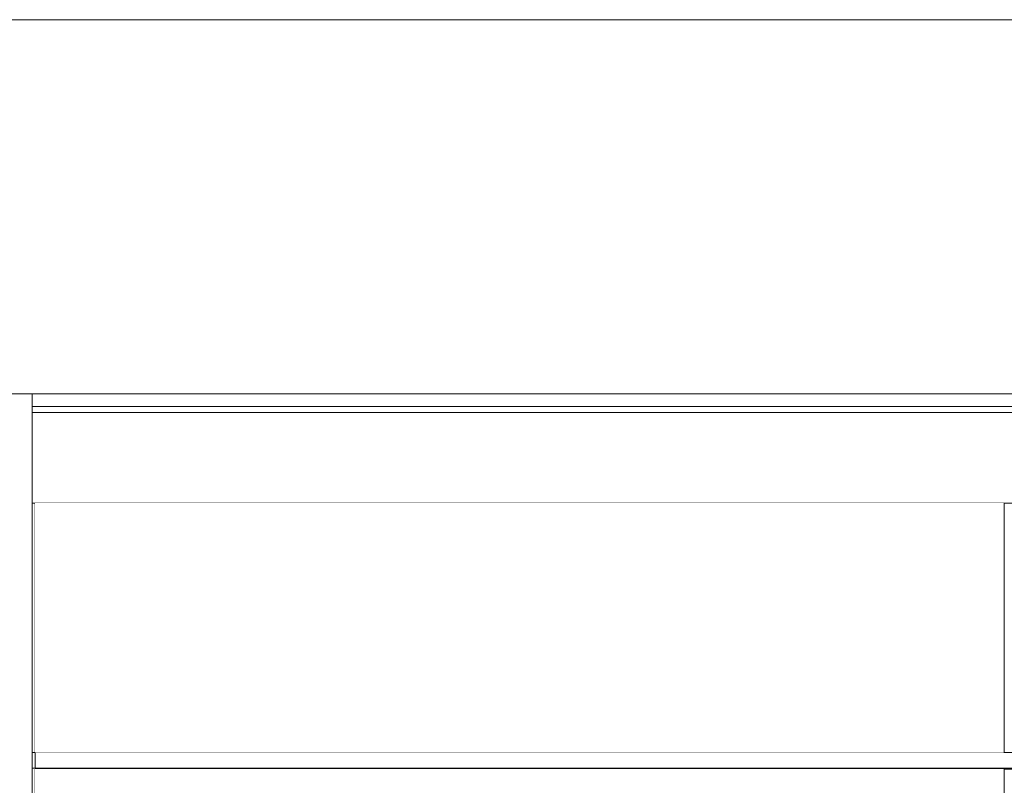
# Model space of a CAD drawing. Header units: millimetres. Extents: x -30280 to 309309, y -17460 to 4378.
# Tile 676 of 1056: x 200765 to 203921, y -7415 to -4960. Entities that reach past the tile are written whole.
import ezdxf

# ---------------------------------------------------------------- set-up
doc = ezdxf.new("R2010")
doc.units = ezdxf.units.MM
doc.header["$MEASUREMENT"] = 0
doc.linetypes.add('Wipeout_Contour', pattern=[1000, 0, -1000])
for name, color, linetype in [('07_CR_Cel Ras pladur', 7, 'Continuous'), ('10_ESTR_Fotjats', 7, 'Continuous'), ('12_FAÇ_Façana', 7, 'Continuous'), ('Nuevo_07_CR_Cel Ras_lames', 7, 'Continuous'), ('Nuevo_08_E_Envans secs', 7, 'Continuous')]:
    doc.layers.add(name, color=color, linetype=linetype)
for name, color, linetype, lineweight in [('07_CR_Cel Ras pladur_Pluma_Nº__1', 7, 'Continuous', 5), ('10_ESTR_Fotjats_Pluma_Nº__1', 7, 'Continuous', 5), ('12_FAÇ_Façana_Pluma_Nº__47', 7, 'Continuous', 20), ('12_FAÇ_Façana_Pluma_Nº__7', 7, 'Continuous', 5), ('Nuevo_07_CR_Cel Ras_lames_Pluma_Nº__1', 7, 'Continuous', 5), ('Nuevo_08_E_Envans secs_Pluma_Nº__47', 7, 'Continuous', 20)]:
    doc.layers.add(name, color=color, linetype=linetype, lineweight=lineweight)

# ---------------------------------------------------------------- blocks, each defined once
blk = doc.blocks.new('Elem Sección_13_5', base_point=(181934.4, -13460))
at = {"color": 254, "linetype": 'Wipeout_Contour', "lineweight": 0, "ltscale": 787760.589062}
blk.add_wipeout([(183735.5, -6160), (209985.2, -6160), (209985.2, -4960), (183735.5, -4960)], dxfattribs=at).dxf.layer = '12_FAÇ_Façana'
at = {"layer": '12_FAÇ_Façana_Pluma_Nº__47', "color": 7, "linetype": 'Continuous', "lineweight": 20}
blk.add_line((183735.5, -4960), (209985.2, -4960), dxfattribs=at)
blk = doc.blocks.new('Elem Sección_53_5', base_point=(181934.4, -13460))
at = {"layer": '10_ESTR_Fotjats_Pluma_Nº__1', "color": 7, "linetype": 'Continuous', "lineweight": 5}
for p, q in [((211190.4, -6160), (200804.7, -6160)), ((211190.4, -6200), (200804.7, -6200)), ((211190.4, -6220), (200804.7, -6220)), ((200814.7, -6510), (200804.7, -6510)), ((211190.4, -6510), (200814.7, -6510))]:
    blk.add_line(p, q, dxfattribs=at)
blk = doc.blocks.new('Elem Sección_56_5', base_point=(181934.4, -13460))
at = {"layer": '12_FAÇ_Façana_Pluma_Nº__7', "color": 7, "linetype": 'Continuous', "lineweight": 5}
for p, q in [((200804.7, -6160), (200734.7, -6160)), ((200724.7, -6510), (200724.7, -7310)), ((200814.7, -6510), (200814.7, -7310))]:
    blk.add_line(p, q, dxfattribs=at)
at = {"layer": '12_FAÇ_Façana_Pluma_Nº__7', "color": 7, "linetype": 'Continuous', "lineweight": 5, "flags": 128}
for points in [[(200734.7, -6160), (200734.7, -6200), (200734.7, -6220), (200734.7, -6510), (200734.7, -7310), (200734.7, -7360), (200734.7, -7710)], [(200804.7, -6160), (200804.7, -6200), (200804.7, -6220), (200804.7, -6510), (200804.7, -7310), (200804.7, -7360), (200804.7, -7710)], [(200724.7, -7363), (200724.7, -7688), (200724.7, -7710)], [(200814.7, -7363), (200814.7, -7688), (200814.7, -7710)], [(200814.7, -7710), (200804.7, -7710), (200734.7, -7710), (200724.7, -7710)]]:
    blk.add_lwpolyline(points, dxfattribs=at)
blk = doc.blocks.new('Elem Sección_63_5', base_point=(181934.4, -13460))
at = {"layer": '07_CR_Cel Ras pladur_Pluma_Nº__1', "color": 7, "linetype": 'Continuous', "lineweight": 5}
for p, q in [((200814.7, -7310), (200814.7, -7360)), ((210211.8, -7363), (200814.7, -7363))]:
    blk.add_line(p, q, dxfattribs=at)
at = {"layer": '07_CR_Cel Ras pladur_Pluma_Nº__1', "color": 7, "linetype": 'Continuous', "lineweight": 5, "flags": 128}
blk.add_lwpolyline([(206204.6, -7310), (205904.6, -7310), (205604.6, -7310), (205304.6, -7310), (205004.6, -7310), (204704.6, -7310), (204404.6, -7310), (204104.6, -7310), (203804.6, -7310), (203504.6, -7310), (203204.6, -7310), (202904.6, -7310), (202604.6, -7310), (202304.6, -7310), (202004.6, -7310), (201704.6, -7310), (201404.6, -7310), (201104.6, -7310), (200814.7, -7310)], dxfattribs=at)
blk = doc.blocks.new('Elem Sección_339_5', base_point=(181934.4, -13460))
at = {"color": 254, "linetype": 'Wipeout_Contour', "lineweight": 0, "ltscale": 809945.659472}
blk.add_wipeout([(200814.7, -7310), (203921.5, -7310), (203921.5, -6510), (200814.7, -6510)], dxfattribs=at).dxf.layer = 'Nuevo_08_E_Envans secs'
at = {"color": 254, "linetype": 'Wipeout_Contour', "lineweight": 0, "ltscale": 1620296.116687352}
blk.add_wipeout([(203921.5, -7363), (200814.7, -7363), (200814.7, -7688), (200833.7, -7688), (200833.7, -7710), (203914.7, -7710), (203914.7, -9808), (203921.5, -9808)], dxfattribs=at).dxf.layer = 'Nuevo_08_E_Envans secs'
at = {"layer": 'Nuevo_08_E_Envans secs_Pluma_Nº__47', "color": 7, "linetype": 'Continuous', "lineweight": 20}
for p, q in [((203921.5, -7310), (203921.5, -6510)), ((203921.5, -9808), (203921.5, -7363))]:
    blk.add_line(p, q, dxfattribs=at)
blk = doc.blocks.new('Elem Sección_366_5', base_point=(181934.4, -13460))
at = {"layer": 'Nuevo_07_CR_Cel Ras_lames_Pluma_Nº__1', "color": 7, "linetype": 'Continuous', "lineweight": 5}
blk.add_line((204104.6, -7360), (203804.6, -7360), dxfattribs=at)
blk = doc.blocks.new('Elem Sección_367_5', base_point=(181934.4, -13460))
at = {"layer": 'Nuevo_07_CR_Cel Ras_lames_Pluma_Nº__1', "color": 7, "linetype": 'Continuous', "lineweight": 5}
blk.add_line((203804.6, -7360), (203504.6, -7360), dxfattribs=at)
blk = doc.blocks.new('Elem Sección_368_5', base_point=(181934.4, -13460))
at = {"layer": 'Nuevo_07_CR_Cel Ras_lames_Pluma_Nº__1', "color": 7, "linetype": 'Continuous', "lineweight": 5}
blk.add_line((203504.6, -7360), (203204.6, -7360), dxfattribs=at)
blk = doc.blocks.new('Elem Sección_369_5', base_point=(181934.4, -13460))
at = {"layer": 'Nuevo_07_CR_Cel Ras_lames_Pluma_Nº__1', "color": 7, "linetype": 'Continuous', "lineweight": 5}
blk.add_line((203204.6, -7360), (202904.6, -7360), dxfattribs=at)
blk = doc.blocks.new('Elem Sección_370_5', base_point=(181934.4, -13460))
at = {"layer": 'Nuevo_07_CR_Cel Ras_lames_Pluma_Nº__1', "color": 7, "linetype": 'Continuous', "lineweight": 5}
blk.add_line((202904.6, -7360), (202604.6, -7360), dxfattribs=at)
blk = doc.blocks.new('Elem Sección_371_5', base_point=(181934.4, -13460))
at = {"layer": 'Nuevo_07_CR_Cel Ras_lames_Pluma_Nº__1', "color": 7, "linetype": 'Continuous', "lineweight": 5}
blk.add_line((202604.6, -7360), (202304.6, -7360), dxfattribs=at)
blk = doc.blocks.new('Elem Sección_372_5', base_point=(181934.4, -13460))
at = {"layer": 'Nuevo_07_CR_Cel Ras_lames_Pluma_Nº__1', "color": 7, "linetype": 'Continuous', "lineweight": 5}
blk.add_line((202304.6, -7360), (202004.6, -7360), dxfattribs=at)
blk = doc.blocks.new('Elem Sección_373_5', base_point=(181934.4, -13460))
at = {"layer": 'Nuevo_07_CR_Cel Ras_lames_Pluma_Nº__1', "color": 7, "linetype": 'Continuous', "lineweight": 5}
blk.add_line((202004.6, -7360), (201704.6, -7360), dxfattribs=at)
blk = doc.blocks.new('Elem Sección_374_5', base_point=(181934.4, -13460))
at = {"layer": 'Nuevo_07_CR_Cel Ras_lames_Pluma_Nº__1', "color": 7, "linetype": 'Continuous', "lineweight": 5}
blk.add_line((201704.6, -7360), (201404.6, -7360), dxfattribs=at)
blk = doc.blocks.new('Elem Sección_375_5', base_point=(181934.4, -13460))
at = {"layer": 'Nuevo_07_CR_Cel Ras_lames_Pluma_Nº__1', "color": 7, "linetype": 'Continuous', "lineweight": 5}
blk.add_line((201404.6, -7360), (201104.6, -7360), dxfattribs=at)
blk = doc.blocks.new('Elem Sección_376_5', base_point=(181934.4, -13460))
at = {"layer": 'Nuevo_07_CR_Cel Ras_lames_Pluma_Nº__1', "color": 7, "linetype": 'Continuous', "lineweight": 5}
for p, q in [((200814.7, -7310), (200804.7, -7310)), ((200814.7, -7360), (200804.7, -7360)), ((201104.6, -7360), (200814.7, -7360))]:
    blk.add_line(p, q, dxfattribs=at)

msp = doc.modelspace()

# ---------------------------------------------------------------- block references
at = {"layer": '07_CR_Cel Ras pladur', "lineweight": 0}
msp.add_blockref('Elem Sección_63_5', (181934.4, -13460), dxfattribs=at)
at = {"layer": '12_FAÇ_Façana', "lineweight": 0}
msp.add_blockref('Elem Sección_13_5', (181934.4, -13460), dxfattribs=at)

# ---------------------------------------------------------------- next in the draw order: block references
at = {"layer": '10_ESTR_Fotjats', "lineweight": 0}
msp.add_blockref('Elem Sección_53_5', (181934.4, -13460), dxfattribs=at)
at = {"layer": '12_FAÇ_Façana', "lineweight": 0}
msp.add_blockref('Elem Sección_56_5', (181934.4, -13460), dxfattribs=at)

# ---------------------------------------------------------------- next in the draw order: block references
at = {"layer": 'Nuevo_08_E_Envans secs', "lineweight": 0}
msp.add_blockref('Elem Sección_339_5', (181934.4, -13460), dxfattribs=at)

# ---------------------------------------------------------------- next in the draw order: block references
at = {"layer": 'Nuevo_07_CR_Cel Ras_lames', "lineweight": 0}
for name in ['Elem Sección_376_5', 'Elem Sección_375_5', 'Elem Sección_374_5', 'Elem Sección_373_5', 'Elem Sección_372_5', 'Elem Sección_371_5', 'Elem Sección_370_5', 'Elem Sección_369_5', 'Elem Sección_368_5', 'Elem Sección_367_5', 'Elem Sección_366_5']:
    msp.add_blockref(name, (181934.4, -13460), dxfattribs=at)

doc.saveas('drawing.dxf')
